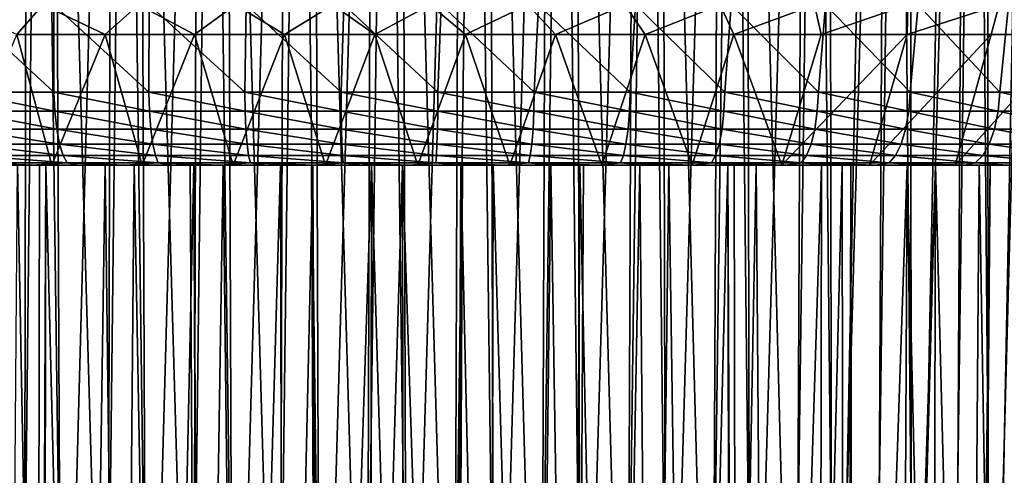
# Model space of a CAD drawing. Header units: millimetres. Extents: x -39.5 to 39.5, y -2 to 94.9.
# Tile 616 of 656: x -4.6 to 7.7, y 67.1 to 72.8. Entities that reach past the tile are written whole.
import ezdxf

# ---------------------------------------------------------------- set-up
doc = ezdxf.new("R2010")
doc.units = ezdxf.units.MM
doc.header["$LTSCALE"] = 65.185185
for name, color, linetype in [('1', 7, 'CONTINUOUS'), ('12', 7, 'CONTINUOUS'), ('14', 7, 'CONTINUOUS'), ('15', 7, 'CONTINUOUS'), ('158', 7, 'CONTINUOUS'), ('2', 7, 'CONTINUOUS'), ('3', 7, 'CONTINUOUS'), ('36', 7, 'CONTINUOUS'), ('37', 7, 'CONTINUOUS'), ('45', 7, 'CONTINUOUS'), ('46', 7, 'CONTINUOUS'), ('5', 7, 'CONTINUOUS'), ('52', 7, 'CONTINUOUS'), ('53', 7, 'CONTINUOUS'), ('66', 7, 'CONTINUOUS'), ('67', 7, 'CONTINUOUS'), ('68', 7, 'CONTINUOUS'), ('69', 7, 'CONTINUOUS'), ('81', 7, 'CONTINUOUS'), ('82', 7, 'CONTINUOUS'), ('83', 7, 'CONTINUOUS')]:
    doc.layers.add(name, color=color, linetype=linetype)

msp = doc.modelspace()

# ---------------------------------------------------------------- linework, layer by layer
at = {"layer": '1', "color": 7, "linetype": 'Continuous'}
for points in [[(-5.421, 71, 16.552), (-4.333, 71, 16.87), (-5.562, 71, 17.023), (-5.421, 71, 16.552)], [(-5.562, 71, 17.023), (-4.333, 71, 16.87), (-4.995, 71, 17.198), (-5.562, 71, 17.023)], [(-4.607, 71, -16.462), (-5.292, 71, -16.785), (-4.178, 71, -17.096), (-4.607, 71, -16.462)], [(-4.995, 71, 17.198), (-4.333, 71, 16.87), (-4.424, 71, 17.354), (-4.995, 71, 17.198)], [(-3.515, 71, -16.73), (-4.607, 71, -16.462), (-4.178, 71, -17.096), (-3.515, 71, -16.73)], [(-4.333, 71, 16.87), (-3.155, 71, 16.801), (-4.424, 71, 17.354), (-4.333, 71, 16.87)], [(-4.424, 71, 17.354), (-3.155, 71, 16.801), (-3.846, 71, 17.491), (-4.424, 71, 17.354)], [(-4.253, 71, 16.558), (-3.155, 71, 16.801), (-4.333, 71, 16.87), (-4.253, 71, 16.558)], [(-3.054, 71, -17.333), (-3.515, 71, -16.73), (-4.178, 71, -17.096), (-3.054, 71, -17.333)], [(-3.846, 71, 17.491), (-3.155, 71, 16.801), (-3.263, 71, 17.609), (-3.846, 71, 17.491)], [(-2.407, 71, -16.925), (-3.515, 71, -16.73), (-2.453, 71, -17.244), (-2.407, 71, -16.925)], [(-2.453, 71, -17.244), (-3.515, 71, -16.73), (-3.054, 71, -17.333), (-2.453, 71, -17.244)], [(-3.155, 71, 16.801), (-2.043, 71, 16.972), (-3.263, 71, 17.609), (-3.155, 71, 16.801)], [(-3.263, 71, 17.609), (-2.043, 71, 16.972), (-2.675, 71, 17.707), (-3.263, 71, 17.609)], [(-1.917, 71, -17.495), (-2.453, 71, -17.244), (-3.054, 71, -17.333), (-1.917, 71, -17.495)], [(-2.675, 71, 17.707), (-2.043, 71, 16.972), (-2.086, 71, 17.787), (-2.675, 71, 17.707)], [(-1.326, 71, -17.367), (-2.453, 71, -17.244), (-1.917, 71, -17.495), (-1.326, 71, -17.367)], [(-2.043, 71, 16.972), (-0.923, 71, 17.07), (-2.086, 71, 17.787), (-2.043, 71, 16.972)], [(-2.086, 71, 17.787), (-0.923, 71, 17.07), (-1.497, 71, 17.846), (-2.086, 71, 17.787)], [(-0.767, 71, -17.583), (-1.326, 71, -17.367), (-1.917, 71, -17.495), (-0.767, 71, -17.583)], [(-0.923, 71, 17.07), (-0.941, 71, 17.392), (-1.497, 71, 17.846), (-0.923, 71, 17.07)], [(-1.497, 71, 17.846), (-0.941, 71, 17.392), (-0.905, 71, 17.886), (-1.497, 71, 17.846)], [(-0.193, 71, -17.416), (-1.326, 71, -17.367), (-0.767, 71, -17.583), (-0.193, 71, -17.416)], [(-0.941, 71, 17.392), (0.193, 71, 17.416), (-0.905, 71, 17.886), (-0.941, 71, 17.392)], [(-0.905, 71, 17.886), (0.193, 71, 17.416), (-0.31, 71, 17.906), (-0.905, 71, 17.886)], [(0.384, 71, -17.596), (-0.193, 71, -17.416), (-0.767, 71, -17.583), (0.384, 71, -17.596)], [(-0.31, 71, 17.906), (0.193, 71, 17.416), (0.285, 71, 17.906), (-0.31, 71, 17.906)], [(0.941, 71, -17.392), (-0.193, 71, -17.416), (0.384, 71, -17.596), (0.941, 71, -17.392)], [(0.193, 71, 17.416), (1.326, 71, 17.367), (0.285, 71, 17.906), (0.193, 71, 17.416)], [(0.285, 71, 17.906), (1.326, 71, 17.367), (0.879, 71, 17.887), (0.285, 71, 17.906)], [(1.533, 71, -17.533), (0.941, 71, -17.392), (0.384, 71, -17.596), (1.533, 71, -17.533)], [(0.879, 71, 17.887), (1.326, 71, 17.367), (1.471, 71, 17.848), (0.879, 71, 17.887)], [(2.043, 71, -16.972), (0.923, 71, -17.07), (1.533, 71, -17.533), (2.043, 71, -16.972)], [(0.923, 71, -17.07), (0.941, 71, -17.392), (1.533, 71, -17.533), (0.923, 71, -17.07)], [(1.326, 71, 17.367), (2.453, 71, 17.244), (1.471, 71, 17.848), (1.326, 71, 17.367)], [(1.471, 71, 17.848), (2.453, 71, 17.244), (2.06, 71, 17.79), (1.471, 71, 17.848)], [(2.679, 71, -17.395), (2.043, 71, -16.972), (1.533, 71, -17.533), (2.679, 71, -17.395)], [(3.155, 71, -16.801), (2.043, 71, -16.972), (2.679, 71, -17.395), (3.155, 71, -16.801)], [(2.06, 71, 17.79), (2.453, 71, 17.244), (2.65, 71, 17.711), (2.06, 71, 17.79)], [(2.407, 71, 16.925), (3.515, 71, 16.73), (2.453, 71, 17.244), (2.407, 71, 16.925)], [(2.453, 71, 17.244), (3.515, 71, 16.73), (2.65, 71, 17.711), (2.453, 71, 17.244)], [(2.65, 71, 17.711), (3.515, 71, 16.73), (3.237, 71, 17.613), (2.65, 71, 17.711)], [(3.808, 71, -17.183), (3.155, 71, -16.801), (2.679, 71, -17.395), (3.808, 71, -17.183)], [(4.253, 71, -16.558), (3.155, 71, -16.801), (4.333, 71, -16.87), (4.253, 71, -16.558)], [(4.333, 71, -16.87), (3.155, 71, -16.801), (3.808, 71, -17.183), (4.333, 71, -16.87)], [(3.515, 71, 16.73), (4.607, 71, 16.462), (3.237, 71, 17.613), (3.515, 71, 16.73)], [(3.237, 71, 17.613), (4.607, 71, 16.462), (3.821, 71, 17.496), (3.237, 71, 17.613)], [(4.926, 71, -16.896), (4.333, 71, -16.87), (3.808, 71, -17.183), (4.926, 71, -16.896)], [(3.821, 71, 17.496), (4.607, 71, 16.462), (4.398, 71, 17.36), (3.821, 71, 17.496)], [(5.421, 71, -16.552), (4.333, 71, -16.87), (4.926, 71, -16.896), (5.421, 71, -16.552)], [(4.607, 71, 16.462), (5.679, 71, 16.124), (4.398, 71, 17.36), (4.607, 71, 16.462)], [(4.398, 71, 17.36), (5.679, 71, 16.124), (4.97, 71, 17.205), (4.398, 71, 17.36)], [(6.02, 71, -16.539), (5.421, 71, -16.552), (4.926, 71, -16.896), (6.02, 71, -16.539)], [(4.97, 71, 17.205), (5.679, 71, 16.124), (5.538, 71, 17.031), (4.97, 71, 17.205)], [(6.487, 71, -16.165), (5.421, 71, -16.552), (6.02, 71, -16.539), (6.487, 71, -16.165)], [(5.679, 71, 16.124), (5.786, 71, 16.428), (5.538, 71, 17.031), (5.679, 71, 16.124)], [(5.538, 71, 17.031), (5.786, 71, 16.428), (6.101, 71, 16.837), (5.538, 71, 17.031)], [(5.786, 71, 16.428), (6.843, 71, 16.017), (6.101, 71, 16.837), (5.786, 71, 16.428)], [(7.088, 71, -16.109), (6.487, 71, -16.165), (6.02, 71, -16.539), (7.088, 71, -16.109)], [(6.101, 71, 16.837), (6.843, 71, 16.017), (6.657, 71, 16.625), (6.101, 71, 16.837)], [(7.525, 71, -15.708), (6.487, 71, -16.165), (7.088, 71, -16.109), (7.525, 71, -15.708)], [(6.843, 71, 16.017), (7.871, 71, 15.538), (6.657, 71, 16.625), (6.843, 71, 16.017)], [(6.657, 71, 16.625), (7.871, 71, 15.538), (7.204, 71, 16.396), (6.657, 71, 16.625)], [(8.128, 71, -15.611), (7.525, 71, -15.708), (7.088, 71, -16.109), (8.128, 71, -15.611)], [(7.204, 71, 16.396), (7.871, 71, 15.538), (7.742, 71, 16.148), (7.204, 71, 16.396)], [(8.383, 71, -14.898), (7.385, 71, -15.417), (8.128, 71, -15.611), (8.383, 71, -14.898)], [(7.385, 71, -15.417), (7.525, 71, -15.708), (8.128, 71, -15.611), (7.385, 71, -15.417)]]:
    msp.add_3dface(points, dxfattribs=at)
at = {"layer": '12', "color": 7, "linetype": 'Continuous'}
for points in [[(-4.864, 38.297, -16.089), (-4.607, 71, -16.462), (-3.995, 38.297, -16.326), (-4.864, 38.297, -16.089)], [(-4.607, 71, -16.462), (-3.515, 71, -16.73), (-3.995, 38.297, -16.326), (-4.607, 71, -16.462)], [(-4.253, 71, 16.558), (-4.319, 38.299, 16.243), (-3.442, 38.297, 16.451), (-4.253, 71, 16.558)], [(-3.155, 71, 16.801), (-4.253, 71, 16.558), (-3.442, 38.297, 16.451), (-3.155, 71, 16.801)], [(-3.995, 38.297, -16.326), (-3.515, 71, -16.73), (-3.115, 38.297, -16.517), (-3.995, 38.297, -16.326)], [(-3.515, 71, -16.73), (-2.407, 71, -16.925), (-3.115, 38.297, -16.517), (-3.515, 71, -16.73)], [(-2.556, 38.297, 16.612), (-3.155, 71, 16.801), (-3.442, 38.297, 16.451), (-2.556, 38.297, 16.612)], [(-2.043, 71, 16.972), (-3.155, 71, 16.801), (-2.556, 38.297, 16.612), (-2.043, 71, 16.972)], [(-2.407, 71, -16.925), (-2.225, 38.299, -16.66), (-3.115, 38.297, -16.517), (-2.407, 71, -16.925)], [(-1.663, 38.297, 16.725), (-2.043, 71, 16.972), (-2.556, 38.297, 16.612), (-1.663, 38.297, 16.725)], [(-0.923, 71, 17.07), (-2.043, 71, 16.972), (-1.663, 38.297, 16.725), (-0.923, 71, 17.07)], [(-0.765, 38.299, 16.79), (-0.923, 71, 17.07), (-1.663, 38.297, 16.725), (-0.765, 38.299, 16.79)], [(0.765, 38.299, -16.79), (0.923, 71, -17.07), (1.663, 38.297, -16.725), (0.765, 38.299, -16.79)], [(0.923, 71, -17.07), (2.043, 71, -16.972), (1.663, 38.297, -16.725), (0.923, 71, -17.07)], [(1.663, 38.297, -16.725), (2.043, 71, -16.972), (2.557, 38.297, -16.612), (1.663, 38.297, -16.725)], [(2.043, 71, -16.972), (3.155, 71, -16.801), (2.557, 38.297, -16.612), (2.043, 71, -16.972)], [(2.407, 71, 16.925), (2.225, 38.299, 16.66), (3.115, 38.297, 16.516), (2.407, 71, 16.925)], [(3.515, 71, 16.73), (2.407, 71, 16.925), (3.115, 38.297, 16.516), (3.515, 71, 16.73)], [(2.557, 38.297, -16.612), (3.155, 71, -16.801), (3.443, 38.297, -16.451), (2.557, 38.297, -16.612)], [(3.995, 38.297, 16.326), (3.515, 71, 16.73), (3.115, 38.297, 16.516), (3.995, 38.297, 16.326)], [(3.155, 71, -16.801), (4.253, 71, -16.558), (3.443, 38.297, -16.451), (3.155, 71, -16.801)], [(4.253, 71, -16.558), (4.319, 38.299, -16.243), (3.443, 38.297, -16.451), (4.253, 71, -16.558)], [(4.607, 71, 16.462), (3.515, 71, 16.73), (3.995, 38.297, 16.326), (4.607, 71, 16.462)], [(4.864, 38.297, 16.088), (4.607, 71, 16.462), (3.995, 38.297, 16.326), (4.864, 38.297, 16.088)], [(5.679, 71, 16.124), (4.607, 71, 16.462), (4.864, 38.297, 16.088), (5.679, 71, 16.124)], [(5.719, 38.299, 15.805), (5.679, 71, 16.124), (4.864, 38.297, 16.088), (5.719, 38.299, 15.805)], [(7.132, 38.299, -15.219), (7.385, 71, -15.417), (7.937, 38.297, -14.815), (7.132, 38.299, -15.219)], [(7.385, 71, -15.417), (8.383, 71, -14.898), (7.937, 38.297, -14.815), (7.385, 71, -15.417)]]:
    msp.add_3dface(points, dxfattribs=at)
at = {"layer": '14', "color": 7, "linetype": 'Continuous'}
for points in [[(-4.205, 94.397, 14.782), (-5.094, 60.197, 13.995), (-5.256, 94.397, 14.441), (-4.205, 94.397, 14.782)], [(-4.577, 60.197, 14.172), (-5.094, 60.197, 13.995), (-4.205, 94.397, 14.782), (-4.577, 60.197, 14.172)], [(-4.054, 60.197, 14.33), (-4.577, 60.197, 14.172), (-4.205, 94.397, 14.782), (-4.054, 60.197, 14.33)], [(-3.134, 94.397, 15.045), (-4.054, 60.197, 14.33), (-4.205, 94.397, 14.782), (-3.134, 94.397, 15.045)], [(-3.526, 60.197, 14.469), (-4.054, 60.197, 14.33), (-3.134, 94.397, 15.045), (-3.526, 60.197, 14.469)], [(-2.994, 60.197, 14.589), (-3.526, 60.197, 14.469), (-3.134, 94.397, 15.045), (-2.994, 60.197, 14.589)], [(-2.048, 94.397, 15.231), (-2.994, 60.197, 14.589), (-3.134, 94.397, 15.045), (-2.048, 94.397, 15.231)], [(-2.458, 60.197, 14.688), (-2.994, 60.197, 14.589), (-2.048, 94.397, 15.231), (-2.458, 60.197, 14.688)], [(-1.919, 60.197, 14.769), (-2.458, 60.197, 14.688), (-2.048, 94.397, 15.231), (-1.919, 60.197, 14.769)], [(-0.953, 94.397, 15.339), (-1.919, 60.197, 14.769), (-2.048, 94.397, 15.231), (-0.953, 94.397, 15.339)], [(-1.378, 60.197, 14.829), (-1.919, 60.197, 14.769), (-0.953, 94.397, 15.339), (-1.378, 60.197, 14.829)], [(-0.835, 60.197, 14.869), (-1.378, 60.197, 14.829), (-0.953, 94.397, 15.339), (-0.835, 60.197, 14.869)], [(0.145, 94.397, 15.367), (-0.835, 60.197, 14.869), (-0.953, 94.397, 15.339), (0.145, 94.397, 15.367)], [(-0.291, 60.197, 14.89), (-0.835, 60.197, 14.869), (0.145, 94.397, 15.367), (-0.291, 60.197, 14.89)], [(0.254, 60.197, 14.891), (-0.291, 60.197, 14.89), (0.145, 94.397, 15.367), (0.254, 60.197, 14.891)], [(1.241, 94.397, 15.318), (0.254, 60.197, 14.891), (0.145, 94.397, 15.367), (1.241, 94.397, 15.318)], [(0.797, 60.197, 14.871), (0.254, 60.197, 14.891), (1.241, 94.397, 15.318), (0.797, 60.197, 14.871)], [(1.34, 60.197, 14.832), (0.797, 60.197, 14.871), (1.241, 94.397, 15.318), (1.34, 60.197, 14.832)], [(2.33, 94.397, 15.19), (1.34, 60.197, 14.832), (1.241, 94.397, 15.318), (2.33, 94.397, 15.19)], [(1.881, 60.197, 14.774), (1.34, 60.197, 14.832), (2.33, 94.397, 15.19), (1.881, 60.197, 14.774)], [(2.419, 60.197, 14.695), (1.881, 60.197, 14.774), (2.33, 94.397, 15.19), (2.419, 60.197, 14.695)], [(3.406, 94.397, 14.986), (2.419, 60.197, 14.695), (2.33, 94.397, 15.19), (3.406, 94.397, 14.986)], [(2.954, 60.197, 14.597), (2.419, 60.197, 14.695), (3.406, 94.397, 14.986), (2.954, 60.197, 14.597)], [(3.484, 60.197, 14.479), (2.954, 60.197, 14.597), (3.406, 94.397, 14.986), (3.484, 60.197, 14.479)], [(4.465, 94.397, 14.705), (3.484, 60.197, 14.479), (3.406, 94.397, 14.986), (4.465, 94.397, 14.705)], [(4.01, 60.197, 14.343), (3.484, 60.197, 14.479), (4.465, 94.397, 14.705), (4.01, 60.197, 14.343)], [(4.531, 60.197, 14.187), (4.01, 60.197, 14.343), (4.465, 94.397, 14.705), (4.531, 60.197, 14.187)], [(5.5, 94.397, 14.35), (4.531, 60.197, 14.187), (4.465, 94.397, 14.705), (5.5, 94.397, 14.35)], [(5.045, 60.197, 14.012), (4.531, 60.197, 14.187), (5.5, 94.397, 14.35), (5.045, 60.197, 14.012)], [(5.553, 60.197, 13.819), (5.045, 60.197, 14.012), (5.5, 94.397, 14.35), (5.553, 60.197, 13.819)], [(5.094, 60.197, -13.995), (5.603, 60.197, -13.798), (5.256, 94.397, -14.441), (5.094, 60.197, -13.995)], [(5.256, 94.397, -14.441), (5.603, 60.197, -13.798), (6.28, 94.397, -14.026), (5.256, 94.397, -14.441)], [(6.508, 94.397, 13.922), (5.553, 60.197, 13.819), (5.5, 94.397, 14.35), (6.508, 94.397, 13.922)], [(6.053, 60.197, 13.607), (5.553, 60.197, 13.819), (6.508, 94.397, 13.922), (6.053, 60.197, 13.607)], [(5.603, 60.197, -13.798), (6.106, 60.197, -13.584), (6.28, 94.397, -14.026), (5.603, 60.197, -13.798)], [(6.546, 60.197, 13.377), (6.053, 60.197, 13.607), (6.508, 94.397, 13.922), (6.546, 60.197, 13.377)], [(6.106, 60.197, -13.584), (6.599, 60.197, -13.351), (6.28, 94.397, -14.026), (6.106, 60.197, -13.584)], [(6.28, 94.397, -14.026), (6.599, 60.197, -13.351), (7.27, 94.397, -13.54), (6.28, 94.397, -14.026)], [(7.483, 94.397, 13.424), (6.546, 60.197, 13.377), (6.508, 94.397, 13.922), (7.483, 94.397, 13.424)], [(7.029, 60.197, 13.13), (6.546, 60.197, 13.377), (7.483, 94.397, 13.424), (7.029, 60.197, 13.13)], [(6.599, 60.197, -13.351), (7.084, 60.197, -13.1), (7.27, 94.397, -13.54), (6.599, 60.197, -13.351)], [(7.503, 60.197, 12.864), (7.029, 60.197, 13.13), (7.483, 94.397, 13.424), (7.503, 60.197, 12.864)], [(7.084, 60.197, -13.1), (7.559, 60.197, -12.832), (7.27, 94.397, -13.54), (7.084, 60.197, -13.1)], [(7.27, 94.397, -13.54), (7.559, 60.197, -12.832), (8.221, 94.397, -12.984), (7.27, 94.397, -13.54)], [(8.42, 94.397, 12.857), (7.503, 60.197, 12.864), (7.483, 94.397, 13.424), (8.42, 94.397, 12.857)], [(7.968, 60.197, 12.582), (7.503, 60.197, 12.864), (8.42, 94.397, 12.857), (7.968, 60.197, 12.582)], [(7.559, 60.197, -12.832), (8.023, 60.197, -12.547), (8.221, 94.397, -12.984), (7.559, 60.197, -12.832)]]:
    msp.add_3dface(points, dxfattribs=at)
at = {"layer": '15', "color": 7, "linetype": 'Continuous'}
for points in [[(-5.045, 60.197, -14.012), (-4.531, 60.197, -14.187), (-5.5, 94.397, -14.35), (-5.045, 60.197, -14.012)], [(-5.5, 94.397, -14.35), (-4.531, 60.197, -14.187), (-4.465, 94.397, -14.705), (-5.5, 94.397, -14.35)], [(-4.531, 60.197, -14.187), (-4.01, 60.197, -14.343), (-4.465, 94.397, -14.705), (-4.531, 60.197, -14.187)], [(-4.01, 60.197, -14.343), (-3.484, 60.197, -14.479), (-4.465, 94.397, -14.705), (-4.01, 60.197, -14.343)], [(-4.465, 94.397, -14.705), (-3.484, 60.197, -14.479), (-3.406, 94.397, -14.986), (-4.465, 94.397, -14.705)], [(-3.484, 60.197, -14.479), (-2.954, 60.197, -14.597), (-3.406, 94.397, -14.986), (-3.484, 60.197, -14.479)], [(-2.954, 60.197, -14.597), (-2.419, 60.197, -14.695), (-3.406, 94.397, -14.986), (-2.954, 60.197, -14.597)], [(-3.406, 94.397, -14.986), (-2.419, 60.197, -14.695), (-2.33, 94.397, -15.19), (-3.406, 94.397, -14.986)], [(-2.419, 60.197, -14.695), (-1.881, 60.197, -14.774), (-2.33, 94.397, -15.19), (-2.419, 60.197, -14.695)], [(-1.881, 60.197, -14.774), (-1.34, 60.197, -14.832), (-2.33, 94.397, -15.19), (-1.881, 60.197, -14.774)], [(-2.33, 94.397, -15.19), (-1.34, 60.197, -14.832), (-1.241, 94.397, -15.318), (-2.33, 94.397, -15.19)], [(-1.34, 60.197, -14.832), (-0.797, 60.197, -14.871), (-1.241, 94.397, -15.318), (-1.34, 60.197, -14.832)], [(-0.797, 60.197, -14.871), (-0.254, 60.197, -14.891), (-1.241, 94.397, -15.318), (-0.797, 60.197, -14.871)], [(-1.241, 94.397, -15.318), (-0.254, 60.197, -14.891), (-0.145, 94.397, -15.367), (-1.241, 94.397, -15.318)], [(-0.254, 60.197, -14.891), (0.291, 60.197, -14.89), (-0.145, 94.397, -15.367), (-0.254, 60.197, -14.891)], [(0.291, 60.197, -14.89), (0.835, 60.197, -14.869), (-0.145, 94.397, -15.367), (0.291, 60.197, -14.89)], [(-0.145, 94.397, -15.367), (0.835, 60.197, -14.869), (0.953, 94.397, -15.339), (-0.145, 94.397, -15.367)], [(0.835, 60.197, -14.869), (1.378, 60.197, -14.829), (0.953, 94.397, -15.339), (0.835, 60.197, -14.869)], [(1.378, 60.197, -14.829), (1.919, 60.197, -14.769), (0.953, 94.397, -15.339), (1.378, 60.197, -14.829)], [(0.953, 94.397, -15.339), (1.919, 60.197, -14.769), (2.048, 94.397, -15.231), (0.953, 94.397, -15.339)], [(1.919, 60.197, -14.769), (2.458, 60.197, -14.688), (2.048, 94.397, -15.231), (1.919, 60.197, -14.769)], [(2.458, 60.197, -14.688), (2.994, 60.197, -14.589), (2.048, 94.397, -15.231), (2.458, 60.197, -14.688)], [(2.048, 94.397, -15.231), (2.994, 60.197, -14.589), (3.134, 94.397, -15.045), (2.048, 94.397, -15.231)], [(2.994, 60.197, -14.589), (3.526, 60.197, -14.469), (3.134, 94.397, -15.045), (2.994, 60.197, -14.589)], [(3.526, 60.197, -14.469), (4.054, 60.197, -14.33), (3.134, 94.397, -15.045), (3.526, 60.197, -14.469)], [(3.134, 94.397, -15.045), (4.054, 60.197, -14.33), (4.205, 94.397, -14.782), (3.134, 94.397, -15.045)], [(4.054, 60.197, -14.33), (4.577, 60.197, -14.172), (4.205, 94.397, -14.782), (4.054, 60.197, -14.33)], [(5.094, 60.197, -13.995), (5.256, 94.397, -14.441), (4.205, 94.397, -14.782), (5.094, 60.197, -13.995)], [(4.577, 60.197, -14.172), (5.094, 60.197, -13.995), (4.205, 94.397, -14.782), (4.577, 60.197, -14.172)]]:
    msp.add_3dface(points, dxfattribs=at)
at = {"layer": '158', "color": 7, "linetype": 'Continuous'}
for points in [[(-4.178, 71, -17.096), (-5.292, 71, -16.785), (-4.618, 72.63, -18.397), (-4.178, 71, -17.096)], [(-4.178, 71, -17.096), (-4.618, 72.63, -18.397), (-3.516, 72.63, -18.639), (-4.178, 71, -17.096)], [(-3.054, 71, -17.333), (-4.178, 71, -17.096), (-3.516, 72.63, -18.639), (-3.054, 71, -17.333)], [(-3.054, 71, -17.333), (-3.516, 72.63, -18.639), (-2.401, 72.63, -18.815), (-3.054, 71, -17.333)], [(-1.917, 71, -17.495), (-3.054, 71, -17.333), (-2.401, 72.63, -18.815), (-1.917, 71, -17.495)], [(-1.917, 71, -17.495), (-2.401, 72.63, -18.815), (-1.278, 72.63, -18.925), (-1.917, 71, -17.495)], [(-0.767, 71, -17.583), (-1.917, 71, -17.495), (-1.278, 72.63, -18.925), (-0.767, 71, -17.583)], [(-0.767, 71, -17.583), (-1.278, 72.63, -18.925), (-0.15, 72.63, -18.967), (-0.767, 71, -17.583)], [(0.384, 71, -17.596), (-0.767, 71, -17.583), (-0.15, 72.63, -18.967), (0.384, 71, -17.596)], [(0.384, 71, -17.596), (-0.15, 72.63, -18.967), (0.978, 72.63, -18.942), (0.384, 71, -17.596)], [(1.533, 71, -17.533), (0.384, 71, -17.596), (0.978, 72.63, -18.942), (1.533, 71, -17.533)], [(1.533, 71, -17.533), (0.978, 72.63, -18.942), (2.102, 72.63, -18.851), (1.533, 71, -17.533)], [(2.679, 71, -17.395), (1.533, 71, -17.533), (2.102, 72.63, -18.851), (2.679, 71, -17.395)], [(2.679, 71, -17.395), (2.102, 72.63, -18.851), (3.22, 72.63, -18.692), (2.679, 71, -17.395)], [(3.808, 71, -17.183), (2.679, 71, -17.395), (3.22, 72.63, -18.692), (3.808, 71, -17.183)], [(3.808, 71, -17.183), (3.22, 72.63, -18.692), (4.325, 72.63, -18.468), (3.808, 71, -17.183)], [(4.926, 71, -16.896), (3.808, 71, -17.183), (4.325, 72.63, -18.468), (4.926, 71, -16.896)], [(4.926, 71, -16.896), (4.325, 72.63, -18.468), (5.416, 72.63, -18.178), (4.926, 71, -16.896)], [(6.02, 71, -16.539), (4.926, 71, -16.896), (6.487, 72.63, -17.824), (6.02, 71, -16.539)], [(4.926, 71, -16.896), (5.416, 72.63, -18.178), (6.487, 72.63, -17.824), (4.926, 71, -16.896)], [(7.088, 71, -16.109), (6.02, 71, -16.539), (7.536, 72.63, -17.406), (7.088, 71, -16.109)], [(6.02, 71, -16.539), (6.487, 72.63, -17.824), (7.536, 72.63, -17.406), (6.02, 71, -16.539)], [(8.128, 71, -15.611), (7.088, 71, -16.109), (8.557, 72.63, -16.928), (8.128, 71, -15.611)], [(7.088, 71, -16.109), (7.536, 72.63, -17.406), (8.557, 72.63, -16.928), (7.088, 71, -16.109)]]:
    msp.add_3dface(points, dxfattribs=at)
at = {"layer": '2', "color": 7, "linetype": 'Continuous'}
for points in [[(-4.154, 71.913, 18.443), (-5.321, 71.913, 18.141), (-4.142, 71.672, 18.393), (-4.154, 71.913, 18.443)], [(-4.142, 71.672, 18.393), (-5.321, 71.913, 18.141), (-5.306, 71.672, 18.091), (-4.142, 71.672, 18.393)], [(-2.97, 71.913, 18.67), (-4.154, 71.913, 18.443), (-2.962, 71.672, 18.619), (-2.97, 71.913, 18.67)], [(-2.962, 71.672, 18.619), (-4.154, 71.913, 18.443), (-4.142, 71.672, 18.393), (-2.962, 71.672, 18.619)], [(-1.774, 71.913, 18.821), (-2.97, 71.913, 18.67), (-1.769, 71.672, 18.77), (-1.774, 71.913, 18.821)], [(-1.769, 71.672, 18.77), (-2.97, 71.913, 18.67), (-2.962, 71.672, 18.619), (-1.769, 71.672, 18.77)], [(-0.571, 71.913, 18.896), (-1.774, 71.913, 18.821), (-0.569, 71.672, 18.845), (-0.571, 71.913, 18.896)], [(-0.569, 71.672, 18.845), (-1.774, 71.913, 18.821), (-1.769, 71.672, 18.77), (-0.569, 71.672, 18.845)], [(0.634, 71.913, 18.894), (-0.571, 71.913, 18.896), (0.633, 71.672, 18.843), (0.634, 71.913, 18.894)], [(0.633, 71.672, 18.843), (-0.571, 71.913, 18.896), (-0.569, 71.672, 18.845), (0.633, 71.672, 18.843)], [(1.832, 71.672, 18.764), (0.634, 71.913, 18.894), (0.633, 71.672, 18.843), (1.832, 71.672, 18.764)], [(1.837, 71.913, 18.815), (0.634, 71.913, 18.894), (1.832, 71.672, 18.764), (1.837, 71.913, 18.815)], [(3.024, 71.672, 18.609), (1.837, 71.913, 18.815), (1.832, 71.672, 18.764), (3.024, 71.672, 18.609)], [(3.033, 71.913, 18.66), (1.837, 71.913, 18.815), (3.024, 71.672, 18.609), (3.033, 71.913, 18.66)], [(4.204, 71.672, 18.379), (3.033, 71.913, 18.66), (3.024, 71.672, 18.609), (4.204, 71.672, 18.379)], [(4.216, 71.913, 18.429), (3.033, 71.913, 18.66), (4.204, 71.672, 18.379), (4.216, 71.913, 18.429)], [(5.367, 71.672, 18.073), (4.216, 71.913, 18.429), (4.204, 71.672, 18.379), (5.367, 71.672, 18.073)], [(5.381, 71.913, 18.123), (4.216, 71.913, 18.429), (5.367, 71.672, 18.073), (5.381, 71.913, 18.123)], [(6.508, 71.672, 17.695), (5.381, 71.913, 18.123), (5.367, 71.672, 18.073), (6.508, 71.672, 17.695)], [(6.525, 71.913, 17.743), (5.381, 71.913, 18.123), (6.508, 71.672, 17.695), (6.525, 71.913, 17.743)], [(7.622, 71.672, 17.244), (6.525, 71.913, 17.743), (6.508, 71.672, 17.695), (7.622, 71.672, 17.244)], [(7.643, 71.913, 17.291), (6.525, 71.913, 17.743), (7.622, 71.672, 17.244), (7.643, 71.913, 17.291)], [(8.705, 71.672, 16.723), (7.643, 71.913, 17.291), (7.622, 71.672, 17.244), (8.705, 71.672, 16.723)], [(8.729, 71.913, 16.769), (7.643, 71.913, 17.291), (8.705, 71.672, 16.723), (8.729, 71.913, 16.769)], [(-4.142, 71.672, 18.393), (-5.306, 71.672, 18.091), (-4.118, 71.45, 18.286), (-4.142, 71.672, 18.393)], [(-4.118, 71.45, 18.286), (-5.306, 71.672, 18.091), (-5.275, 71.45, 17.986), (-4.118, 71.45, 18.286)], [(-2.962, 71.672, 18.619), (-4.142, 71.672, 18.393), (-2.945, 71.45, 18.511), (-2.962, 71.672, 18.619)], [(-2.945, 71.45, 18.511), (-4.142, 71.672, 18.393), (-4.118, 71.45, 18.286), (-2.945, 71.45, 18.511)], [(-1.769, 71.672, 18.77), (-2.962, 71.672, 18.619), (-1.759, 71.45, 18.661), (-1.769, 71.672, 18.77)], [(-1.759, 71.45, 18.661), (-2.962, 71.672, 18.619), (-2.945, 71.45, 18.511), (-1.759, 71.45, 18.661)], [(-0.569, 71.672, 18.845), (-1.769, 71.672, 18.77), (-0.566, 71.45, 18.735), (-0.569, 71.672, 18.845)], [(-0.566, 71.45, 18.735), (-1.769, 71.672, 18.77), (-1.759, 71.45, 18.661), (-0.566, 71.45, 18.735)], [(0.633, 71.672, 18.843), (-0.569, 71.672, 18.845), (0.629, 71.45, 18.733), (0.633, 71.672, 18.843)], [(0.629, 71.45, 18.733), (-0.569, 71.672, 18.845), (-0.566, 71.45, 18.735), (0.629, 71.45, 18.733)], [(1.822, 71.45, 18.655), (0.633, 71.672, 18.843), (0.629, 71.45, 18.733), (1.822, 71.45, 18.655)], [(1.832, 71.672, 18.764), (0.633, 71.672, 18.843), (1.822, 71.45, 18.655), (1.832, 71.672, 18.764)], [(3.007, 71.45, 18.501), (1.832, 71.672, 18.764), (1.822, 71.45, 18.655), (3.007, 71.45, 18.501)], [(3.024, 71.672, 18.609), (1.832, 71.672, 18.764), (3.007, 71.45, 18.501), (3.024, 71.672, 18.609)], [(4.18, 71.45, 18.272), (3.024, 71.672, 18.609), (3.007, 71.45, 18.501), (4.18, 71.45, 18.272)], [(4.204, 71.672, 18.379), (3.024, 71.672, 18.609), (4.18, 71.45, 18.272), (4.204, 71.672, 18.379)], [(5.336, 71.45, 17.969), (4.204, 71.672, 18.379), (4.18, 71.45, 18.272), (5.336, 71.45, 17.969)], [(5.367, 71.672, 18.073), (4.204, 71.672, 18.379), (5.336, 71.45, 17.969), (5.367, 71.672, 18.073)], [(6.47, 71.45, 17.592), (5.367, 71.672, 18.073), (5.336, 71.45, 17.969), (6.47, 71.45, 17.592)], [(6.508, 71.672, 17.695), (5.367, 71.672, 18.073), (6.47, 71.45, 17.592), (6.508, 71.672, 17.695)], [(7.578, 71.45, 17.144), (6.508, 71.672, 17.695), (6.47, 71.45, 17.592), (7.578, 71.45, 17.144)], [(7.622, 71.672, 17.244), (6.508, 71.672, 17.695), (7.578, 71.45, 17.144), (7.622, 71.672, 17.244)], [(8.655, 71.45, 16.626), (7.622, 71.672, 17.244), (7.578, 71.45, 17.144), (8.655, 71.45, 16.626)], [(8.705, 71.672, 16.723), (7.622, 71.672, 17.244), (8.655, 71.45, 16.626), (8.705, 71.672, 16.723)], [(-4.118, 71.45, 18.286), (-5.275, 71.45, 17.986), (-4.083, 71.262, 18.13), (-4.118, 71.45, 18.286)], [(-4.083, 71.262, 18.13), (-5.275, 71.45, 17.986), (-5.23, 71.262, 17.833), (-4.083, 71.262, 18.13)], [(-2.945, 71.45, 18.511), (-4.118, 71.45, 18.286), (-2.919, 71.262, 18.353), (-2.945, 71.45, 18.511)], [(-2.919, 71.262, 18.353), (-4.118, 71.45, 18.286), (-4.083, 71.262, 18.13), (-2.919, 71.262, 18.353)], [(-1.759, 71.45, 18.661), (-2.945, 71.45, 18.511), (-1.744, 71.262, 18.502), (-1.759, 71.45, 18.661)], [(-1.744, 71.262, 18.502), (-2.945, 71.45, 18.511), (-2.919, 71.262, 18.353), (-1.744, 71.262, 18.502)], [(-0.566, 71.45, 18.735), (-1.759, 71.45, 18.661), (-0.561, 71.262, 18.575), (-0.566, 71.45, 18.735)], [(-0.561, 71.262, 18.575), (-1.759, 71.45, 18.661), (-1.744, 71.262, 18.502), (-0.561, 71.262, 18.575)], [(0.629, 71.45, 18.733), (-0.566, 71.45, 18.735), (0.624, 71.262, 18.573), (0.629, 71.45, 18.733)], [(0.624, 71.262, 18.573), (-0.566, 71.45, 18.735), (-0.561, 71.262, 18.575), (0.624, 71.262, 18.573)], [(1.806, 71.262, 18.496), (0.629, 71.45, 18.733), (0.624, 71.262, 18.573), (1.806, 71.262, 18.496)], [(1.822, 71.45, 18.655), (0.629, 71.45, 18.733), (1.806, 71.262, 18.496), (1.822, 71.45, 18.655)], [(2.981, 71.262, 18.343), (1.822, 71.45, 18.655), (1.806, 71.262, 18.496), (2.981, 71.262, 18.343)], [(3.007, 71.45, 18.501), (1.822, 71.45, 18.655), (2.981, 71.262, 18.343), (3.007, 71.45, 18.501)], [(4.144, 71.262, 18.116), (3.007, 71.45, 18.501), (2.981, 71.262, 18.343), (4.144, 71.262, 18.116)], [(4.18, 71.45, 18.272), (3.007, 71.45, 18.501), (4.144, 71.262, 18.116), (4.18, 71.45, 18.272)], [(5.29, 71.262, 17.815), (4.18, 71.45, 18.272), (4.144, 71.262, 18.116), (5.29, 71.262, 17.815)], [(5.336, 71.45, 17.969), (4.18, 71.45, 18.272), (5.29, 71.262, 17.815), (5.336, 71.45, 17.969)], [(6.415, 71.262, 17.442), (5.336, 71.45, 17.969), (5.29, 71.262, 17.815), (6.415, 71.262, 17.442)], [(6.47, 71.45, 17.592), (5.336, 71.45, 17.969), (6.415, 71.262, 17.442), (6.47, 71.45, 17.592)], [(7.513, 71.262, 16.997), (6.47, 71.45, 17.592), (6.415, 71.262, 17.442), (7.513, 71.262, 16.997)], [(7.578, 71.45, 17.144), (6.47, 71.45, 17.592), (7.513, 71.262, 16.997), (7.578, 71.45, 17.144)], [(8.581, 71.262, 16.484), (7.578, 71.45, 17.144), (7.513, 71.262, 16.997), (8.581, 71.262, 16.484)], [(8.655, 71.45, 16.626), (7.578, 71.45, 17.144), (8.581, 71.262, 16.484), (8.655, 71.45, 16.626)], [(-4.083, 71.262, 18.13), (-5.23, 71.262, 17.833), (-4.039, 71.119, 17.933), (-4.083, 71.262, 18.13)], [(-4.039, 71.119, 17.933), (-5.23, 71.262, 17.833), (-5.174, 71.119, 17.64), (-4.039, 71.119, 17.933)], [(-2.919, 71.262, 18.353), (-4.083, 71.262, 18.13), (-2.888, 71.119, 18.154), (-2.919, 71.262, 18.353)], [(-2.888, 71.119, 18.154), (-4.083, 71.262, 18.13), (-4.039, 71.119, 17.933), (-2.888, 71.119, 18.154)], [(-1.744, 71.262, 18.502), (-2.919, 71.262, 18.353), (-1.725, 71.119, 18.302), (-1.744, 71.262, 18.502)], [(-1.725, 71.119, 18.302), (-2.919, 71.262, 18.353), (-2.888, 71.119, 18.154), (-1.725, 71.119, 18.302)], [(-0.561, 71.262, 18.575), (-1.744, 71.262, 18.502), (-0.555, 71.119, 18.374), (-0.561, 71.262, 18.575)], [(-0.555, 71.119, 18.374), (-1.744, 71.262, 18.502), (-1.725, 71.119, 18.302), (-0.555, 71.119, 18.374)], [(0.624, 71.262, 18.573), (-0.561, 71.262, 18.575), (0.617, 71.119, 18.372), (0.624, 71.262, 18.573)], [(0.617, 71.119, 18.372), (-0.561, 71.262, 18.575), (-0.555, 71.119, 18.374), (0.617, 71.119, 18.372)], [(1.786, 71.119, 18.296), (0.624, 71.262, 18.573), (0.617, 71.119, 18.372), (1.786, 71.119, 18.296)], [(1.806, 71.262, 18.496), (0.624, 71.262, 18.573), (1.786, 71.119, 18.296), (1.806, 71.262, 18.496)], [(2.949, 71.119, 18.145), (1.806, 71.262, 18.496), (1.786, 71.119, 18.296), (2.949, 71.119, 18.145)], [(2.981, 71.262, 18.343), (1.806, 71.262, 18.496), (2.949, 71.119, 18.145), (2.981, 71.262, 18.343)], [(4.099, 71.119, 17.92), (2.981, 71.262, 18.343), (2.949, 71.119, 18.145), (4.099, 71.119, 17.92)], [(4.144, 71.262, 18.116), (2.981, 71.262, 18.343), (4.099, 71.119, 17.92), (4.144, 71.262, 18.116)], [(5.233, 71.119, 17.622), (4.144, 71.262, 18.116), (4.099, 71.119, 17.92), (5.233, 71.119, 17.622)], [(5.29, 71.262, 17.815), (4.144, 71.262, 18.116), (5.233, 71.119, 17.622), (5.29, 71.262, 17.815)], [(6.345, 71.119, 17.253), (5.29, 71.262, 17.815), (5.233, 71.119, 17.622), (6.345, 71.119, 17.253)], [(6.415, 71.262, 17.442), (5.29, 71.262, 17.815), (6.345, 71.119, 17.253), (6.415, 71.262, 17.442)], [(7.432, 71.119, 16.813), (6.415, 71.262, 17.442), (6.345, 71.119, 17.253), (7.432, 71.119, 16.813)], [(7.513, 71.262, 16.997), (6.415, 71.262, 17.442), (7.432, 71.119, 16.813), (7.513, 71.262, 16.997)], [(8.488, 71.119, 16.306), (7.513, 71.262, 16.997), (7.432, 71.119, 16.813), (8.488, 71.119, 16.306)], [(8.581, 71.262, 16.484), (7.513, 71.262, 16.997), (8.488, 71.119, 16.306), (8.581, 71.262, 16.484)], [(-4.039, 71.119, 17.933), (-5.174, 71.119, 17.64), (-3.988, 71.03, 17.709), (-4.039, 71.119, 17.933)], [(-3.988, 71.03, 17.709), (-5.174, 71.119, 17.64), (-5.109, 71.03, 17.419), (-3.988, 71.03, 17.709)], [(-2.888, 71.119, 18.154), (-4.039, 71.119, 17.933), (-2.852, 71.03, 17.927), (-2.888, 71.119, 18.154)], [(-2.852, 71.03, 17.927), (-4.039, 71.119, 17.933), (-3.988, 71.03, 17.709), (-2.852, 71.03, 17.927)], [(-1.725, 71.119, 18.302), (-2.888, 71.119, 18.154), (-1.703, 71.03, 18.072), (-1.725, 71.119, 18.302)], [(-1.703, 71.03, 18.072), (-2.888, 71.119, 18.154), (-2.852, 71.03, 17.927), (-1.703, 71.03, 18.072)], [(-0.555, 71.119, 18.374), (-1.725, 71.119, 18.302), (-0.548, 71.03, 18.144), (-0.555, 71.119, 18.374)], [(-0.548, 71.03, 18.144), (-1.725, 71.119, 18.302), (-1.703, 71.03, 18.072), (-0.548, 71.03, 18.144)], [(0.617, 71.119, 18.372), (-0.555, 71.119, 18.374), (0.609, 71.03, 18.142), (0.617, 71.119, 18.372)], [(0.609, 71.03, 18.142), (-0.555, 71.119, 18.374), (-0.548, 71.03, 18.144), (0.609, 71.03, 18.142)], [(1.764, 71.03, 18.067), (0.617, 71.119, 18.372), (0.609, 71.03, 18.142), (1.764, 71.03, 18.067)], [(1.786, 71.119, 18.296), (0.617, 71.119, 18.372), (1.764, 71.03, 18.067), (1.786, 71.119, 18.296)], [(2.912, 71.03, 17.917), (1.786, 71.119, 18.296), (1.764, 71.03, 18.067), (2.912, 71.03, 17.917)], [(2.949, 71.119, 18.145), (1.786, 71.119, 18.296), (2.912, 71.03, 17.917), (2.949, 71.119, 18.145)], [(4.048, 71.03, 17.695), (2.949, 71.119, 18.145), (2.912, 71.03, 17.917), (4.048, 71.03, 17.695)], [(4.099, 71.119, 17.92), (2.949, 71.119, 18.145), (4.048, 71.03, 17.695), (4.099, 71.119, 17.92)], [(5.167, 71.03, 17.401), (4.099, 71.119, 17.92), (4.048, 71.03, 17.695), (5.167, 71.03, 17.401)], [(5.233, 71.119, 17.622), (4.099, 71.119, 17.92), (5.167, 71.03, 17.401), (5.233, 71.119, 17.622)], [(6.266, 71.03, 17.037), (5.233, 71.119, 17.622), (5.167, 71.03, 17.401), (6.266, 71.03, 17.037)], [(6.345, 71.119, 17.253), (5.233, 71.119, 17.622), (6.266, 71.03, 17.037), (6.345, 71.119, 17.253)], [(7.339, 71.03, 16.603), (6.345, 71.119, 17.253), (6.266, 71.03, 17.037), (7.339, 71.03, 16.603)], [(7.432, 71.119, 16.813), (6.345, 71.119, 17.253), (7.339, 71.03, 16.603), (7.432, 71.119, 16.813)], [(8.382, 71.03, 16.101), (7.432, 71.119, 16.813), (7.339, 71.03, 16.603), (8.382, 71.03, 16.101)], [(8.488, 71.119, 16.306), (7.432, 71.119, 16.813), (8.382, 71.03, 16.101), (8.488, 71.119, 16.306)], [(-4.995, 71, 17.198), (-4.424, 71, 17.354), (-5.109, 71.03, 17.419), (-4.995, 71, 17.198)], [(-4.424, 71, 17.354), (-3.988, 71.03, 17.709), (-5.109, 71.03, 17.419), (-4.424, 71, 17.354)], [(-4.424, 71, 17.354), (-3.846, 71, 17.491), (-3.988, 71.03, 17.709), (-4.424, 71, 17.354)], [(-3.846, 71, 17.491), (-3.263, 71, 17.609), (-3.988, 71.03, 17.709), (-3.846, 71, 17.491)], [(-3.263, 71, 17.609), (-2.852, 71.03, 17.927), (-3.988, 71.03, 17.709), (-3.263, 71, 17.609)], [(-3.263, 71, 17.609), (-2.675, 71, 17.707), (-2.852, 71.03, 17.927), (-3.263, 71, 17.609)], [(-2.675, 71, 17.707), (-2.086, 71, 17.787), (-2.852, 71.03, 17.927), (-2.675, 71, 17.707)], [(-2.086, 71, 17.787), (-1.703, 71.03, 18.072), (-2.852, 71.03, 17.927), (-2.086, 71, 17.787)], [(-2.086, 71, 17.787), (-1.497, 71, 17.846), (-1.703, 71.03, 18.072), (-2.086, 71, 17.787)], [(-1.497, 71, 17.846), (-0.905, 71, 17.886), (-1.703, 71.03, 18.072), (-1.497, 71, 17.846)], [(-0.905, 71, 17.886), (-0.548, 71.03, 18.144), (-1.703, 71.03, 18.072), (-0.905, 71, 17.886)], [(-0.905, 71, 17.886), (-0.31, 71, 17.906), (-0.548, 71.03, 18.144), (-0.905, 71, 17.886)], [(-0.31, 71, 17.906), (0.285, 71, 17.906), (-0.548, 71.03, 18.144), (-0.31, 71, 17.906)], [(0.285, 71, 17.906), (0.609, 71.03, 18.142), (-0.548, 71.03, 18.144), (0.285, 71, 17.906)], [(0.285, 71, 17.906), (0.879, 71, 17.887), (0.609, 71.03, 18.142), (0.285, 71, 17.906)], [(0.879, 71, 17.887), (1.471, 71, 17.848), (0.609, 71.03, 18.142), (0.879, 71, 17.887)], [(1.471, 71, 17.848), (1.764, 71.03, 18.067), (0.609, 71.03, 18.142), (1.471, 71, 17.848)], [(1.471, 71, 17.848), (2.06, 71, 17.79), (1.764, 71.03, 18.067), (1.471, 71, 17.848)], [(2.06, 71, 17.79), (2.65, 71, 17.711), (1.764, 71.03, 18.067), (2.06, 71, 17.79)], [(2.65, 71, 17.711), (2.912, 71.03, 17.917), (1.764, 71.03, 18.067), (2.65, 71, 17.711)], [(2.65, 71, 17.711), (3.237, 71, 17.613), (2.912, 71.03, 17.917), (2.65, 71, 17.711)], [(3.237, 71, 17.613), (3.821, 71, 17.496), (2.912, 71.03, 17.917), (3.237, 71, 17.613)], [(3.821, 71, 17.496), (4.048, 71.03, 17.695), (2.912, 71.03, 17.917), (3.821, 71, 17.496)], [(3.821, 71, 17.496), (4.398, 71, 17.36), (4.048, 71.03, 17.695), (3.821, 71, 17.496)], [(4.398, 71, 17.36), (4.97, 71, 17.205), (4.048, 71.03, 17.695), (4.398, 71, 17.36)], [(4.97, 71, 17.205), (5.167, 71.03, 17.401), (4.048, 71.03, 17.695), (4.97, 71, 17.205)], [(4.97, 71, 17.205), (5.538, 71, 17.031), (5.167, 71.03, 17.401), (4.97, 71, 17.205)], [(5.538, 71, 17.031), (6.101, 71, 16.837), (5.167, 71.03, 17.401), (5.538, 71, 17.031)], [(6.101, 71, 16.837), (6.266, 71.03, 17.037), (5.167, 71.03, 17.401), (6.101, 71, 16.837)], [(6.101, 71, 16.837), (6.657, 71, 16.625), (6.266, 71.03, 17.037), (6.101, 71, 16.837)], [(6.657, 71, 16.625), (7.204, 71, 16.396), (6.266, 71.03, 17.037), (6.657, 71, 16.625)], [(7.204, 71, 16.396), (7.339, 71.03, 16.603), (6.266, 71.03, 17.037), (7.204, 71, 16.396)], [(7.204, 71, 16.396), (7.742, 71, 16.148), (7.339, 71.03, 16.603), (7.204, 71, 16.396)], [(7.742, 71, 16.148), (8.382, 71.03, 16.101), (7.339, 71.03, 16.603), (7.742, 71, 16.148)]]:
    msp.add_3dface(points, dxfattribs=at)
at = {"layer": '3', "color": 7, "linetype": 'Continuous'}
for points in [[(-4.292, 73, -18.509), (-4.618, 72.63, -18.397), (-5.47, 73, -18.195), (-4.292, 73, -18.509)], [(-3.516, 72.63, -18.639), (-4.618, 72.63, -18.397), (-4.292, 73, -18.509), (-3.516, 72.63, -18.639)], [(-3.101, 73, -18.745), (-3.516, 72.63, -18.639), (-4.292, 73, -18.509), (-3.101, 73, -18.745)], [(-2.401, 72.63, -18.815), (-3.516, 72.63, -18.639), (-3.101, 73, -18.745), (-2.401, 72.63, -18.815)], [(-1.891, 73, -18.905), (-2.401, 72.63, -18.815), (-3.101, 73, -18.745), (-1.891, 73, -18.905)], [(-1.278, 72.63, -18.925), (-2.401, 72.63, -18.815), (-1.891, 73, -18.905), (-1.278, 72.63, -18.925)], [(-0.675, 73, -18.988), (-1.278, 72.63, -18.925), (-1.891, 73, -18.905), (-0.675, 73, -18.988)], [(-0.15, 72.63, -18.967), (-1.278, 72.63, -18.925), (-0.675, 73, -18.988), (-0.15, 72.63, -18.967)], [(0.539, 73, -18.992), (-0.15, 72.63, -18.967), (-0.675, 73, -18.988), (0.539, 73, -18.992)], [(0.978, 72.63, -18.942), (-0.15, 72.63, -18.967), (0.539, 73, -18.992), (0.978, 72.63, -18.942)], [(1.758, 73, -18.918), (0.978, 72.63, -18.942), (0.539, 73, -18.992), (1.758, 73, -18.918)], [(2.102, 72.63, -18.851), (0.978, 72.63, -18.942), (1.758, 73, -18.918), (2.102, 72.63, -18.851)], [(2.966, 73, -18.767), (2.102, 72.63, -18.851), (1.758, 73, -18.918), (2.966, 73, -18.767)], [(3.22, 72.63, -18.692), (2.102, 72.63, -18.851), (2.966, 73, -18.767), (3.22, 72.63, -18.692)], [(4.156, 73, -18.54), (3.22, 72.63, -18.692), (2.966, 73, -18.767), (4.156, 73, -18.54)], [(4.325, 72.63, -18.468), (3.22, 72.63, -18.692), (4.156, 73, -18.54), (4.325, 72.63, -18.468)], [(5.334, 73, -18.235), (4.325, 72.63, -18.468), (4.156, 73, -18.54), (5.334, 73, -18.235)], [(5.416, 72.63, -18.178), (4.325, 72.63, -18.468), (5.334, 73, -18.235), (5.416, 72.63, -18.178)], [(6.498, 73, -17.854), (5.416, 72.63, -18.178), (5.334, 73, -18.235), (6.498, 73, -17.854)], [(6.487, 72.63, -17.824), (5.416, 72.63, -18.178), (6.498, 73, -17.854), (6.487, 72.63, -17.824)]]:
    msp.add_3dface(points, dxfattribs=at)
at = {"layer": '36', "color": 7, "linetype": 'Continuous'}
for points in [[(-4.333, 71, 16.87), (-5.421, 71, 16.552), (-4.391, 38.299, 16.524), (-4.333, 71, 16.87)], [(-4.391, 38.299, 16.524), (-5.421, 71, 16.552), (-5.367, 38.297, 16.234), (-4.391, 38.299, 16.524)]]:
    msp.add_3dface(points, dxfattribs=at)
at = {"layer": '37', "color": 7, "linetype": 'Continuous'}
for points in [[(-4.319, 38.299, 16.243), (-4.253, 71, 16.558), (-4.391, 38.299, 16.524), (-4.319, 38.299, 16.243)], [(-4.253, 71, 16.558), (-4.333, 71, 16.87), (-4.391, 38.299, 16.524), (-4.253, 71, 16.558)]]:
    msp.add_3dface(points, dxfattribs=at)
at = {"layer": '45', "color": 7, "linetype": 'Continuous'}
for points in [[(-2.453, 71, -17.244), (-1.326, 71, -17.367), (-2.267, 38.299, -16.947), (-2.453, 71, -17.244)], [(-2.267, 38.299, -16.947), (-1.326, 71, -17.367), (-1.254, 38.297, -17.052), (-2.267, 38.299, -16.947)], [(-1.326, 71, -17.367), (-0.193, 71, -17.416), (-1.254, 38.297, -17.052), (-1.326, 71, -17.367)], [(-1.254, 38.297, -17.052), (-0.193, 71, -17.416), (-0.236, 38.297, -17.096), (-1.254, 38.297, -17.052)], [(-0.193, 71, -17.416), (0.781, 38.299, -17.08), (-0.236, 38.297, -17.096), (-0.193, 71, -17.416)], [(-0.193, 71, -17.416), (0.941, 71, -17.392), (0.781, 38.299, -17.08), (-0.193, 71, -17.416)]]:
    msp.add_3dface(points, dxfattribs=at)
at = {"layer": '46', "color": 7, "linetype": 'Continuous'}
for points in [[(4.333, 71, -16.87), (5.421, 71, -16.552), (4.391, 38.299, -16.524), (4.333, 71, -16.87)], [(4.391, 38.299, -16.524), (5.421, 71, -16.552), (5.367, 38.297, -16.234), (4.391, 38.299, -16.524)], [(5.421, 71, -16.552), (6.487, 71, -16.165), (5.367, 38.297, -16.234), (5.421, 71, -16.552)], [(5.367, 38.297, -16.234), (6.487, 71, -16.165), (6.324, 38.297, -15.885), (5.367, 38.297, -16.234)], [(6.487, 71, -16.165), (7.258, 38.299, -15.481), (6.324, 38.297, -15.885), (6.487, 71, -16.165)], [(6.487, 71, -16.165), (7.525, 71, -15.708), (7.258, 38.299, -15.481), (6.487, 71, -16.165)]]:
    msp.add_3dface(points, dxfattribs=at)
at = {"layer": '5', "color": 7, "linetype": 'Continuous'}
for points in [[(-5.321, 71.913, 18.141), (-4.154, 71.913, 18.443), (-5.334, 73, 18.235), (-5.321, 71.913, 18.141)], [(-4.154, 71.913, 18.443), (-4.156, 73, 18.54), (-5.334, 73, 18.235), (-4.154, 71.913, 18.443)], [(-4.154, 71.913, 18.443), (-2.97, 71.913, 18.67), (-4.156, 73, 18.54), (-4.154, 71.913, 18.443)], [(-2.97, 71.913, 18.67), (-2.966, 73, 18.767), (-4.156, 73, 18.54), (-2.97, 71.913, 18.67)], [(-2.97, 71.913, 18.67), (-1.774, 71.913, 18.821), (-2.966, 73, 18.767), (-2.97, 71.913, 18.67)], [(-1.774, 71.913, 18.821), (-1.758, 73, 18.918), (-2.966, 73, 18.767), (-1.774, 71.913, 18.821)], [(-1.774, 71.913, 18.821), (-0.571, 71.913, 18.896), (-1.758, 73, 18.918), (-1.774, 71.913, 18.821)], [(-0.571, 71.913, 18.896), (-0.539, 73, 18.992), (-1.758, 73, 18.918), (-0.571, 71.913, 18.896)], [(-0.571, 71.913, 18.896), (0.634, 71.913, 18.894), (-0.539, 73, 18.992), (-0.571, 71.913, 18.896)], [(0.634, 71.913, 18.894), (0.675, 73, 18.988), (-0.539, 73, 18.992), (0.634, 71.913, 18.894)], [(0.634, 71.913, 18.894), (1.837, 71.913, 18.815), (0.675, 73, 18.988), (0.634, 71.913, 18.894)], [(1.837, 71.913, 18.815), (1.891, 73, 18.905), (0.675, 73, 18.988), (1.837, 71.913, 18.815)], [(1.837, 71.913, 18.815), (3.033, 71.913, 18.66), (1.891, 73, 18.905), (1.837, 71.913, 18.815)], [(3.033, 71.913, 18.66), (3.101, 73, 18.745), (1.891, 73, 18.905), (3.033, 71.913, 18.66)], [(3.033, 71.913, 18.66), (4.216, 71.913, 18.429), (3.101, 73, 18.745), (3.033, 71.913, 18.66)], [(4.216, 71.913, 18.429), (4.292, 73, 18.509), (3.101, 73, 18.745), (4.216, 71.913, 18.429)], [(4.216, 71.913, 18.429), (5.381, 71.913, 18.123), (4.292, 73, 18.509), (4.216, 71.913, 18.429)], [(5.381, 71.913, 18.123), (5.47, 73, 18.195), (4.292, 73, 18.509), (5.381, 71.913, 18.123)], [(5.381, 71.913, 18.123), (6.525, 71.913, 17.743), (5.47, 73, 18.195), (5.381, 71.913, 18.123)], [(6.525, 71.913, 17.743), (6.627, 73, 17.807), (5.47, 73, 18.195), (6.525, 71.913, 17.743)], [(6.487, 72.63, -17.824), (6.498, 73, -17.854), (7.635, 73, -17.398), (6.487, 72.63, -17.824)], [(6.487, 72.63, -17.824), (7.635, 73, -17.398), (7.536, 72.63, -17.406), (6.487, 72.63, -17.824)], [(6.525, 71.913, 17.743), (7.643, 71.913, 17.291), (6.627, 73, 17.807), (6.525, 71.913, 17.743)], [(7.643, 71.913, 17.291), (7.751, 73, 17.347), (6.627, 73, 17.807), (7.643, 71.913, 17.291)], [(7.536, 72.63, -17.406), (7.635, 73, -17.398), (8.557, 72.63, -16.928), (7.536, 72.63, -17.406)], [(7.635, 73, -17.398), (8.733, 73, -16.874), (8.557, 72.63, -16.928), (7.635, 73, -17.398)], [(7.643, 71.913, 17.291), (8.729, 71.913, 16.769), (7.751, 73, 17.347), (7.643, 71.913, 17.291)]]:
    msp.add_3dface(points, dxfattribs=at)
at = {"layer": '52', "color": 7, "linetype": 'Continuous'}
for points in [[(6.843, 71, 16.017), (5.786, 71, 16.428), (5.815, 38.299, 16.079), (6.843, 71, 16.017)], [(6.843, 71, 16.017), (5.815, 38.299, 16.079), (6.76, 38.297, 15.705), (6.843, 71, 16.017)], [(7.684, 38.297, 15.274), (6.843, 71, 16.017), (6.76, 38.297, 15.705), (7.684, 38.297, 15.274)], [(7.871, 71, 15.538), (6.843, 71, 16.017), (7.684, 38.297, 15.274), (7.871, 71, 15.538)], [(8.579, 38.299, 14.79), (7.871, 71, 15.538), (7.684, 38.297, 15.274), (8.579, 38.299, 14.79)]]:
    msp.add_3dface(points, dxfattribs=at)
at = {"layer": '53', "color": 7, "linetype": 'Continuous'}
for points in [[(0.193, 71, 17.416), (-0.941, 71, 17.392), (-0.781, 38.299, 17.08), (0.193, 71, 17.416)], [(0.193, 71, 17.416), (-0.781, 38.299, 17.08), (0.236, 38.297, 17.096), (0.193, 71, 17.416)], [(1.326, 71, 17.367), (0.193, 71, 17.416), (1.254, 38.297, 17.052), (1.326, 71, 17.367)], [(1.254, 38.297, 17.052), (0.193, 71, 17.416), (0.236, 38.297, 17.096), (1.254, 38.297, 17.052)], [(2.267, 38.299, 16.947), (1.326, 71, 17.367), (1.254, 38.297, 17.052), (2.267, 38.299, 16.947)], [(2.453, 71, 17.244), (1.326, 71, 17.367), (2.267, 38.299, 16.947), (2.453, 71, 17.244)]]:
    msp.add_3dface(points, dxfattribs=at)
at = {"layer": '66', "color": 7, "linetype": 'Continuous'}
for points in [[(-2.407, 71, -16.925), (-2.453, 71, -17.244), (-2.267, 38.299, -16.947), (-2.407, 71, -16.925)], [(-2.225, 38.299, -16.66), (-2.407, 71, -16.925), (-2.267, 38.299, -16.947), (-2.225, 38.299, -16.66)]]:
    msp.add_3dface(points, dxfattribs=at)
at = {"layer": '67', "color": 7, "linetype": 'Continuous'}
for points in [[(0.923, 71, -17.07), (0.765, 38.299, -16.79), (0.941, 71, -17.392), (0.923, 71, -17.07)], [(0.941, 71, -17.392), (0.765, 38.299, -16.79), (0.781, 38.299, -17.08), (0.941, 71, -17.392)]]:
    msp.add_3dface(points, dxfattribs=at)
at = {"layer": '68', "color": 7, "linetype": 'Continuous'}
for points in [[(4.319, 38.299, -16.243), (4.253, 71, -16.558), (4.391, 38.299, -16.524), (4.319, 38.299, -16.243)], [(4.253, 71, -16.558), (4.333, 71, -16.87), (4.391, 38.299, -16.524), (4.253, 71, -16.558)]]:
    msp.add_3dface(points, dxfattribs=at)
at = {"layer": '69', "color": 7, "linetype": 'Continuous'}
for points in [[(7.385, 71, -15.417), (7.132, 38.299, -15.219), (7.525, 71, -15.708), (7.385, 71, -15.417)], [(7.525, 71, -15.708), (7.132, 38.299, -15.219), (7.258, 38.299, -15.481), (7.525, 71, -15.708)]]:
    msp.add_3dface(points, dxfattribs=at)
at = {"layer": '81', "color": 7, "linetype": 'Continuous'}
for points in [[(5.679, 71, 16.124), (5.719, 38.299, 15.805), (5.786, 71, 16.428), (5.679, 71, 16.124)], [(5.786, 71, 16.428), (5.719, 38.299, 15.805), (5.815, 38.299, 16.079), (5.786, 71, 16.428)]]:
    msp.add_3dface(points, dxfattribs=at)
at = {"layer": '82', "color": 7, "linetype": 'Continuous'}
for points in [[(2.225, 38.299, 16.66), (2.407, 71, 16.925), (2.267, 38.299, 16.947), (2.225, 38.299, 16.66)], [(2.407, 71, 16.925), (2.453, 71, 17.244), (2.267, 38.299, 16.947), (2.407, 71, 16.925)]]:
    msp.add_3dface(points, dxfattribs=at)
at = {"layer": '83', "color": 7, "linetype": 'Continuous'}
for points in [[(-0.923, 71, 17.07), (-0.765, 38.299, 16.79), (-0.941, 71, 17.392), (-0.923, 71, 17.07)], [(-0.941, 71, 17.392), (-0.765, 38.299, 16.79), (-0.781, 38.299, 17.08), (-0.941, 71, 17.392)]]:
    msp.add_3dface(points, dxfattribs=at)

doc.saveas('drawing.dxf')
